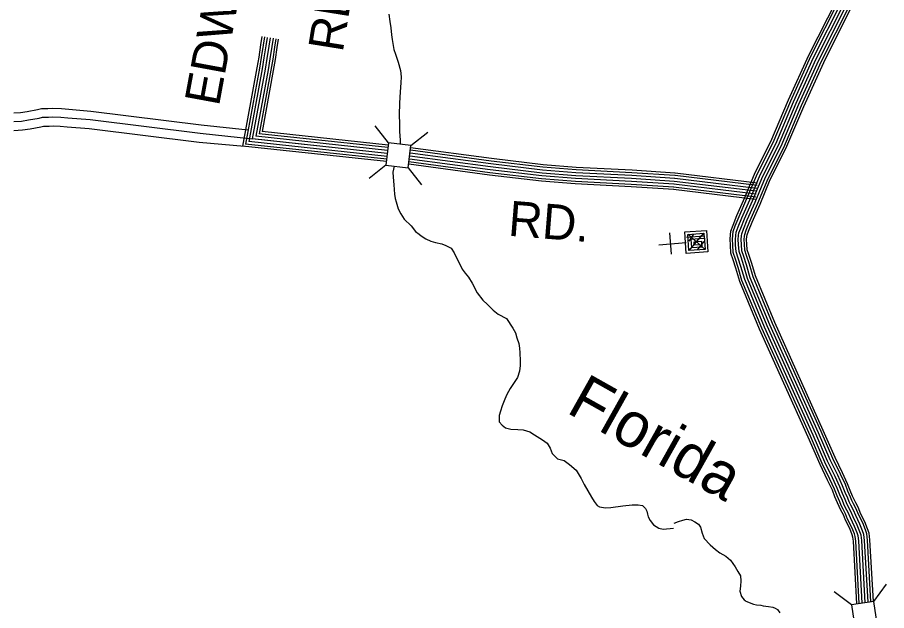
# Model space of a CAD drawing. Extents: x 1788175 to 1969470, y 584502 to 738744.
# Drawn here: x 1887640 to 1896810, y 608178 to 614430 of the extents above; entities that cross this region are included whole.
import ezdxf

# ---------------------------------------------------------------- set-up
doc = ezdxf.new("R2010")
doc.units = 0
for name, color, linetype in [('DESIGN - DRAINAGE - Bridges and Cross Drains Size Text', 7, 'Continuous'), ('DESIGN - ROW - Right-of-Way and Easement Labels', 7, 'Continuous'), ('DESIGN - TRANSPORTATION - Text', 7, 'Continuous'), ('DESIGN - UTILITIES - Cable (Underground) with Text', 7, 'Continuous'), ('SURVEY - CONTROL with Text', 7, 'Continuous'), ('SURVEY - DRAINAGE - Storm Sewer', 7, 'Continuous'), ('SURVEY - PROPERTY - Owners', 7, 'Continuous'), ('SURVEY - TRANSPORTATION - Roads', 7, 'Continuous')]:
    doc.layers.add(name, color=color, linetype=linetype)

msp = doc.modelspace()

# ---------------------------------------------------------------- linework, layer by layer
at = {"layer": 'DESIGN - TRANSPORTATION - Text'}
for points in [[(1891559.4, 614463.6), (1891567.4, 614387.6), (1891579.3, 614321.5), (1891585.2, 614245.5), (1891593.2, 614195.5), (1891611.1, 614091.4), (1891629, 614043.4), (1891656.9, 613957.3), (1891682.8, 613869.3), (1891688.8, 613805.2), (1891686.7, 613739.2), (1891678.6, 613645.1), (1891672.5, 613527.1), (1891668.4, 613403), (1891672.3, 613308.9), (1891672.2, 613228.9), (1891678.1, 613134.8), (1891678.1, 613092.9)], [(1891615.1, 612861.1), (1891599.9, 612798.7), (1891603.8, 612746.6), (1891611.7, 612664.6), (1891617.6, 612568.5), (1891625.6, 612520.5), (1891635.6, 612484.5), (1891655.5, 612412.4), (1891683.4, 612360.4), (1891721.4, 612304.4), (1891793.3, 612232.3), (1891841.2, 612172.3), (1891879.1, 612144.2), (1891901.1, 612128.2), (1891947.1, 612096.2), (1892003, 612070.2), (1892051, 612056.2), (1892118.9, 612044.1), (1892158.9, 612024.1), (1892214.8, 611996.1), (1892246.8, 611950.1), (1892330.6, 611777.9), (1892362.5, 611733.9), (1892398.5, 611691.9), (1892436.4, 611629.8), (1892490.3, 611527.8), (1892550.2, 611449.7), (1892598.1, 611403.7), (1892658, 611343.6), (1892712, 611303.6), (1892799.9, 611255.5), (1892865.8, 611153.5), (1892893.7, 611105.4), (1892909.7, 611053.4), (1892929.6, 610991.4), (1892937.5, 610945.3), (1892941.5, 610893.3), (1892941.5, 610871.3), (1892943.4, 610835.3), (1892945.4, 610761.2), (1892935.3, 610701.2), (1892917.3, 610635.2), (1892881.2, 610581.1), (1892839.2, 610519.1), (1892803.1, 610455.1), (1892781.1, 610407.1), (1892755.1, 610337), (1892735, 610279), (1892723, 610233), (1892722.9, 610168.9), (1892752.9, 610130.9), (1892788.8, 610104.9), (1892846.8, 610090.9), (1892920.8, 610084.8), (1892976.7, 610082.8)], [(1892976.7, 610082.8), (1893046.7, 610060.8), (1893096.6, 610028.8), (1893180.5, 609978.7), (1893228.5, 609940.7), (1893260.4, 609888.7), (1893280.4, 609832.6), (1893336.3, 609776.6), (1893408.2, 609758.6), (1893464.2, 609716.5), (1893534.1, 609656.5), (1893586, 609568.4), (1893617.9, 609506.4), (1893697.7, 609372.3), (1893723.7, 609326.2), (1893755.6, 609286.2), (1893781.6, 609270.2), (1893845.6, 609260.2), (1893899.5, 609264.2), (1894027.5, 609280.2), (1894125.5, 609294.1), (1894187.4, 609294.1), (1894235.4, 609284.1), (1894267.4, 609254.1), (1894279.3, 609226.1), (1894287.3, 609194), (1894295.3, 609166), (1894315.2, 609128), (1894351.2, 609082), (1894405.1, 609047.9), (1894453.1, 609035.9), (1894560.2, 609046.8)], [(1894569.8, 609098.5), (1894613.5, 609115.2), (1894659.3, 609131.8), (1894699.1, 609140.4), (1894749.2, 609135.1), (1894785.5, 609111.6), (1894823.7, 609090.1), (1894848.1, 609056.4), (1894863, 608992.5), (1894883.7, 608938.8), (1894948.5, 608869.6), (1895003.1, 608820.3), (1895051.5, 608787), (1895111.9, 608751.8), (1895162.5, 608708.4), (1895211.4, 608639), (1895240, 608589.4), (1895266.6, 608543.7), (1895273.2, 608491.7), (1895270, 608435.6), (1895262.7, 608381.4), (1895277.4, 608327.6), (1895305.9, 608289.9), (1895316.5, 608283.1), (1895325.9, 608278.4), (1895404.4, 608244.3), (1895435.5, 608238.7), (1895482.4, 608236.4), (1895508.5, 608228.7), (1895564.6, 608219.5), (1895610.6, 608214.2), (1895634.7, 608204.5), (1895658.9, 608188.8), (1895683.4, 608155.1)]]:
    msp.add_lwpolyline(points, dxfattribs=at)
at = {"layer": 'DESIGN - UTILITIES - Cable (Underground) with Text'}
msp.add_line((1894520.7, 612160.8), (1894536.4, 611933.3), dxfattribs=at)
for points in [[(1894684, 612055.8), (1894689.1, 612056.1), (1894681.2, 612169.9), (1894908.8, 612185.6), (1894924.5, 611958.1), (1894696.9, 611942.4), (1894685.1, 612113), (1894689.2, 612113.3)], [(1894699.3, 612114.1), (1894884.2, 612126.8), (1894894.1, 611984.6), (1894723.4, 611972.8), (1894711.6, 612143.4), (1894882.2, 612155.3), (1894886.2, 612098.4), (1894744, 612088.5), (1894749.9, 612003.2), (1894863.7, 612011.1), (1894859.7, 612068), (1894774.4, 612062), (1894776.4, 612033.6), (1894833.2, 612037.5)], [(1894711.4, 612145.2), (1894895.1, 611982.5)], [(1894725.3, 612070.2), (1894775.6, 612146.7)], [(1894726.2, 611973.8), (1894880.3, 612154)], [(1894405.3, 612034.1), (1894694.9, 612056.6)], [(1894813.4, 611979.8), (1894886.3, 612066.7)]]:
    msp.add_lwpolyline(points, dxfattribs=at)
at = {"layer": 'SURVEY - CONTROL with Text'}
for points in [[(1896496.7, 608247.5), (1896460.2, 608908.2), (1896455, 608953.4), (1896446.3, 608976.9), (1896421.2, 609042), (1896376.2, 609131.2), (1896354.1, 609187.2), (1896327.8, 609236.9), (1896309.2, 609276.1), (1896292.3, 609314.2), (1896263.7, 609377.9), (1896237.4, 609447.3), (1896187.5, 609553.4), (1896108.9, 609717.5), (1895982.7, 610005), (1895469.5, 611144.1), (1895260.7, 611647.4), (1895220, 611786.3), (1895191.3, 611874.4), (1895167.1, 611946.3), (1895161.4, 612030.3), (1895158.3, 612091.1), (1895162.5, 612138.9), (1895167.6, 612178.5), (1895190.7, 612241.2), (1895230.5, 612340.4), (1895314.2, 612530.3), (1895423.7, 612794.3), (1895589.6, 613121.4), (1895775.2, 613560.9), (1895988.3, 614031.2), (1896286.6, 614622.1)], [(1896521.3, 608251.2), (1896484.9, 608910.3), (1896479.2, 608959.1), (1896469.4, 608985.6), (1896443.8, 609052), (1896398.8, 609141.3), (1896376.6, 609197.5), (1896349.9, 609248), (1896331.7, 609286.4), (1896314.9, 609324.3), (1896286.5, 609387.4), (1896260.1, 609456.9), (1896209.8, 609564), (1896131.4, 609727.8), (1896005.3, 610015.1), (1895492.2, 611153.9), (1895284.1, 611655.6), (1895243.6, 611793.6), (1895214.8, 611882.2), (1895191.5, 611951.2), (1895186, 612031.8), (1895183.1, 612090.6), (1895187, 612136.3), (1895191.7, 612172.6), (1895213.8, 612232.3), (1895253.2, 612330.8), (1895336.9, 612520.5), (1895446.2, 612784), (1895612, 613111), (1895797.8, 613551), (1896010.6, 614020.6), (1896308.9, 614611.5)], [(1896552.1, 608255.8), (1896515.8, 608913), (1896509.5, 608966.4), (1896498.5, 608996.6), (1896472.2, 609064.6), (1896427.1, 609154), (1896404.8, 609210.5), (1896377.6, 609261.9), (1896359.8, 609299.3), (1896343.2, 609336.9), (1896315.2, 609399.2), (1896288.7, 609469), (1896237.8, 609577.3), (1896159.5, 609740.7), (1896033.6, 610027.7), (1895520.6, 611166.2), (1895313.3, 611666), (1895273.2, 611802.8), (1895244.2, 611891.9), (1895222.2, 611957.3), (1895217, 612033.6), (1895214.2, 612090.1), (1895217.9, 612132.9), (1895222, 612165.1), (1895242.7, 612221.2), (1895281.8, 612318.7), (1895365.4, 612508.4), (1895474.4, 612771), (1895640.2, 613097.9), (1895826.2, 613538.6), (1896038.6, 614007.2), (1896336.9, 614598.2)], [(1896582.8, 608260.4), (1896546.7, 608915.6), (1896539.9, 608973.6), (1896527.5, 609007.5), (1896500.6, 609077.2), (1896455.4, 609166.7), (1896433, 609223.5), (1896405.3, 609275.8), (1896388, 609312.3), (1896371.5, 609349.6), (1896343.8, 609411.1), (1896317.3, 609481.1), (1896265.8, 609590.6), (1896187.7, 609753.7), (1896062, 610040.3), (1895549.1, 611178.6), (1895342.6, 611676.3), (1895302.8, 611811.9), (1895273.7, 611901.6), (1895252.9, 611963.4), (1895247.9, 612035.5), (1895245.2, 612089.5), (1895248.7, 612129.6), (1895252.3, 612157.7), (1895271.7, 612210), (1895310.4, 612306.7), (1895393.9, 612496.2), (1895502.6, 612758.1), (1895668.3, 613084.9), (1895854.6, 613526.1), (1896066.6, 613993.8), (1896364.9, 614584.8)], [(1896613.6, 608265), (1896577.6, 608918.3), (1896570.3, 608980.9), (1896556.5, 609018.4), (1896528.9, 609089.8), (1896483.7, 609179.4), (1896461.2, 609236.4), (1896433, 609289.6), (1896416.2, 609325.2), (1896399.8, 609362.2), (1896372.5, 609422.9), (1896345.8, 609493.2), (1896293.9, 609603.8), (1896215.9, 609766.6), (1896090.3, 610052.9), (1895577.6, 611190.9), (1895371.9, 611686.6), (1895332.5, 611821.1), (1895303.1, 611911.4), (1895283.5, 611969.5), (1895278.9, 612037.3), (1895276.3, 612088.9), (1895279.5, 612126.3), (1895282.6, 612150.2), (1895300.6, 612198.9), (1895339, 612294.7), (1895422.4, 612484), (1895530.7, 612745.1), (1895696.5, 613071.8), (1895883, 613513.7), (1896094.5, 613980.4), (1896392.9, 614571.5)], [(1896644.4, 608269.7), (1896608.5, 608920.9), (1896600.6, 608988.1), (1896585.5, 609029.3), (1896557.3, 609102.4), (1896512, 609192.1), (1896489.4, 609249.4), (1896460.8, 609303.5), (1896444.4, 609338.1), (1896428.1, 609374.9), (1896401.1, 609434.8), (1896374.4, 609505.3), (1896321.9, 609617.1), (1896244.1, 609779.5), (1896118.6, 610065.5), (1895606, 611203.2), (1895401.2, 611697), (1895362.1, 611830.2), (1895332.5, 611921.1), (1895314.2, 611975.6), (1895309.8, 612039.1), (1895307.4, 612088.4), (1895310.4, 612122.9), (1895312.9, 612142.8), (1895329.5, 612187.8), (1895367.6, 612282.7), (1895451, 612471.8), (1895558.9, 612732.1), (1895724.6, 613058.8), (1895911.4, 613501.3), (1896122.5, 613967), (1896420.9, 614558.2)], [(1896670, 608273.5), (1896634.1, 608923.1), (1896625.8, 608994.1), (1896609.6, 609038.4), (1896580.8, 609112.8), (1896535.5, 609202.6), (1896512.8, 609260.2), (1896483.8, 609315.1), (1896467.8, 609348.8), (1896451.6, 609385.3), (1896424.9, 609444.6), (1896398.1, 609515.4), (1896345.1, 609628.2), (1896267.5, 609790.2), (1896142.1, 610075.9), (1895629.6, 611213.4), (1895425.4, 611705.5), (1895386.6, 611837.8), (1895356.9, 611929.2), (1895339.6, 611980.7), (1895335.5, 612040.6), (1895333.1, 612087.9), (1895335.9, 612120.2), (1895338, 612136.6), (1895353.5, 612178.5), (1895391.3, 612272.7), (1895474.6, 612461.7), (1895582.3, 612721.4), (1895747.9, 613047.9), (1895935, 613491), (1896145.7, 613955.9), (1896444.1, 614547.1)]]:
    msp.add_lwpolyline(points, dxfattribs=at)
at = {"layer": 'SURVEY - DRAINAGE - Storm Sewer'}
for p, q in [((1891555.6, 613107.3), (1891414.8, 613285.6)), ((1891791.5, 613079.5), (1891969.8, 613220.3)), ((1891527.8, 612871.3), (1891349.5, 612730.6)), ((1891763.7, 612843.6), (1891904.4, 612665.3)), ((1896674.8, 608274.2), (1896809.8, 608456.9)), ((1896439.8, 608239), (1896257.1, 608374))]:
    msp.add_line(p, q, dxfattribs=at)
for points in [[(1891527.8, 612871.3), (1891763.8, 612843.6), (1891791.5, 613079.5), (1891555.6, 613107.3)], [(1896439.8, 608239), (1896475, 608004), (1896710, 608039.2), (1896674.8, 608274.2)]]:
    msp.add_lwpolyline(points, close=True, dxfattribs=at)
at = {"layer": 'SURVEY - PROPERTY - Owners'}
for points in [[(1887601.2, 613422.5), (1887672.9, 613427.7), (1887742.2, 613438.9), (1887851.5, 613458.4), (1887895.4, 613468.1), (1887962.8, 613468.1), (1888006.9, 613474.3), (1888104.1, 613469.7), (1888181.4, 613461.5), (1888416, 613443.3), (1889580.2, 613298.3), (1890073, 613245.4)], [(1887601.5, 613331.5), (1887683.4, 613337.5), (1887757.4, 613349.5), (1887869.3, 613369.4), (1887905.3, 613377.4), (1887969.2, 613377.3), (1888011.2, 613383.3), (1888097.1, 613379.3), (1888173.1, 613371.2), (1888406.9, 613353), (1889569.7, 613208.2), (1890120, 613149.1)], [(1887601.7, 613237), (1887694.4, 613243.8), (1887773.2, 613256.5), (1887887.8, 613276.9), (1887915.6, 613283.1), (1887975.9, 613283), (1888015.7, 613288.7), (1888089.9, 613285.2), (1888164.4, 613277.3), (1888397.4, 613259.2), (1889558.9, 613114.6), (1890037.3, 613072.9)]]:
    msp.add_lwpolyline(points, dxfattribs=at)
at = {"layer": 'SURVEY - TRANSPORTATION - Roads'}
for points in [[(1890219.8, 614228.1), (1890205.7, 614140), (1890185.5, 614011.9), (1890167.6, 613899), (1890015.1, 613073.2)], [(1890245.2, 614224.1), (1890231.1, 614135.9), (1890210.9, 614007.9), (1890192.9, 613894.6), (1890045.2, 613094.8)], [(1890275.8, 614219.2), (1890261.7, 614131.1), (1890241.5, 614003), (1890223.5, 613889.4), (1890081.8, 613122)], [(1890306.4, 614214.3), (1890292.3, 614126.2), (1890272.1, 613998.2), (1890254, 613884.1), (1890118.3, 613149.3)], [(1890306.4, 614214.3), (1890292.3, 614126.2), (1890272.1, 613998.2), (1890254, 613884.1), (1890118.3, 613149.3)], [(1890337, 614209.4), (1890322.9, 614121.4), (1890302.8, 613993.3), (1890284.6, 613878.9), (1890154.9, 613176.5)], [(1890367.6, 614204.5), (1890353.5, 614116.5), (1890333.4, 613988.5), (1890315.1, 613873.6), (1890191.4, 613203.8)], [(1890392, 614200.5), (1890377.9, 614112.6), (1890357.8, 613984.6), (1890339.5, 613869.4), (1890220.8, 613226.5)], [(1891549.1, 613057.8), (1890191.4, 613203.8)], [(1891551.9, 613083.4), (1890220.8, 613226.5)], [(1891535.9, 612934.6), (1890045.2, 613094.8)], [(1891539.2, 612965.4), (1890081.8, 613122)], [(1891542.5, 612996.2), (1890118.3, 613149.3)], [(1891542.5, 612996.2), (1890120, 613149.1)], [(1891545.8, 613027), (1890154.9, 613176.5)], [(1891533.2, 612910), (1890015.1, 613073.2)], [(1894574.3, 612763.7), (1894123.1, 612792.9), (1893534.1, 612823.3), (1893182.5, 612851.4), (1892638.6, 612915.6), (1891785.6, 613029.5)], [(1894575.9, 612789.4), (1894124.6, 612818.6), (1893535.8, 612849), (1893185, 612877), (1892641.8, 612941.1), (1891788.6, 613055.1)], [(1894568.3, 612670.9), (1894117.7, 612700.1), (1893528, 612730.5), (1893173.3, 612758.8), (1892627, 612823.3), (1891774.8, 612937.2)], [(1894570.3, 612701.9), (1894119.5, 612731), (1893530, 612761.4), (1893176.4, 612789.7), (1892630.9, 612854), (1891778.4, 612968)], [(1894570.3, 612701.9), (1894119.5, 612731), (1893530, 612761.4), (1893176.4, 612789.7), (1892630.9, 612854), (1891778.4, 612968)], [(1894572.3, 612732.8), (1894121.3, 612762), (1893532.1, 612792.4), (1893179.4, 612820.5), (1892634.7, 612884.8), (1891782, 612998.7)], [(1894564.7, 612615.3), (1894114.5, 612644.4), (1893524.4, 612674.9), (1893167.8, 612703.4), (1892620, 612768), (1891768.3, 612881.8)], [(1894566.3, 612640), (1894115.9, 612669.1), (1893526, 612699.5), (1893170.3, 612728), (1892623.1, 612792.5), (1891771.1, 612906.4)], [(1895439.6, 612628.1), (1894574, 612732.6)], [(1895443.3, 612658.9), (1894577.7, 612763.4)], [(1895446.4, 612684.4), (1894580.8, 612788.9)], [(1895428.5, 612535.8), (1894562.9, 612640.3)], [(1895432.2, 612566.6), (1894566.6, 612671.1)], [(1895435.9, 612597.3), (1894570.3, 612701.9)], [(1895435.9, 612597.3), (1894570.3, 612701.9)], [(1895425.5, 612511.2), (1894559.9, 612615.8)]]:
    msp.add_lwpolyline(points, dxfattribs=at)

# ---------------------------------------------------------------- texts
at = {"layer": 'DESIGN - DRAINAGE - Bridges and Cross Drains Size Text'}
msp.add_text('Florida', height=475, rotation=330.67901, dxfattribs=at).set_placement((1893419, 610272))
at = {"layer": 'DESIGN - ROW - Right-of-Way and Easement Labels'}
for s, rotation, p in [('EDWARDS', 79.53789, (1889765.6, 613484.4)), ('RD.', 80.89913, (1891071.8, 614053)), ('RD.', 355.43461, (1892810.3, 612129.7))]:
    msp.add_text(s, height=370, rotation=rotation, dxfattribs=at).set_placement(p)

doc.saveas('drawing.dxf')
